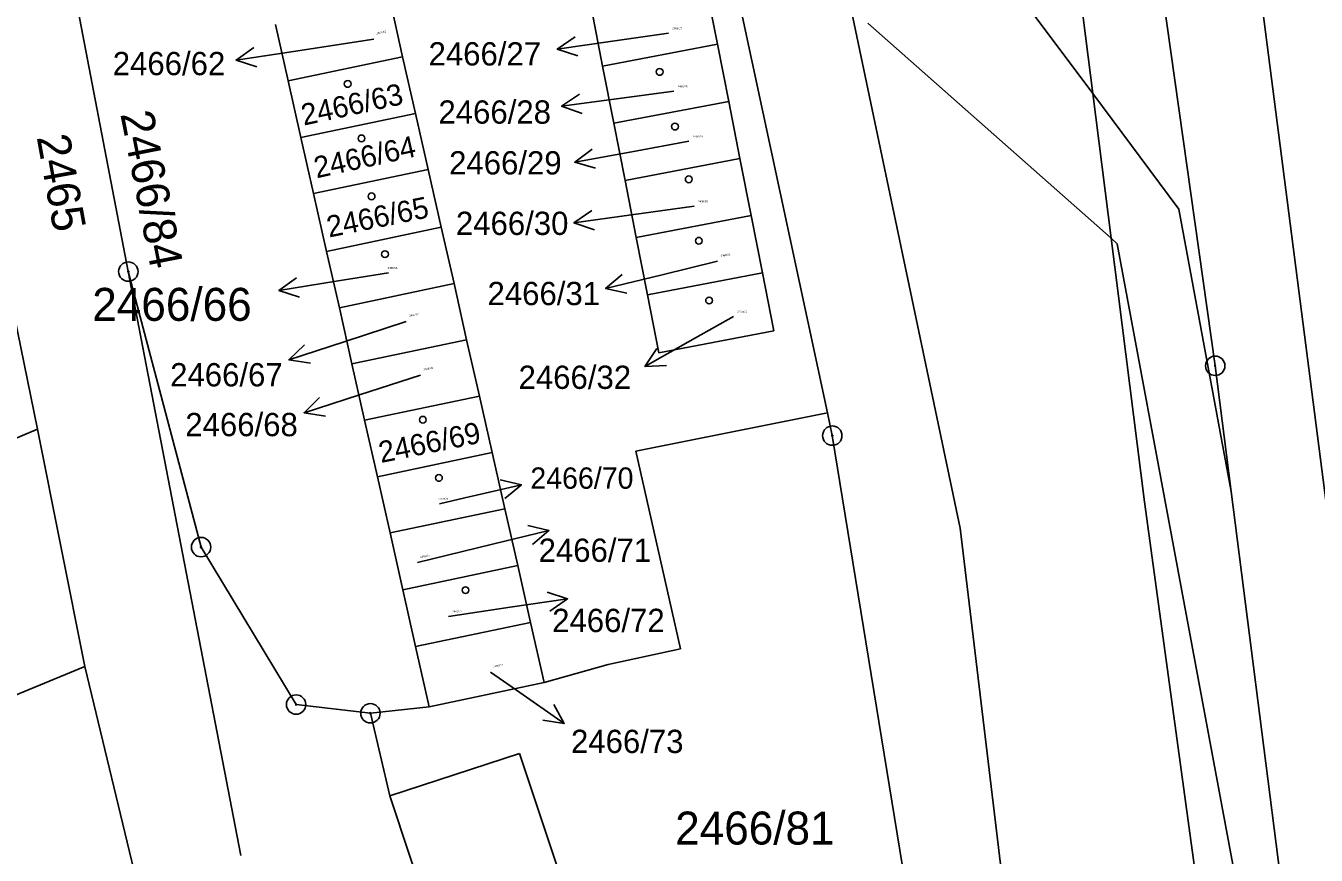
# Model space of a CAD drawing. Extents: x -736345 to -729997, y -1130177 to -1122501.
# Drawn here: x -733345 to -733278.5, y -1127674.1 to -1127631.3 of the extents above; entities that cross this region are included whole.
import ezdxf

# ---------------------------------------------------------------- set-up
doc = ezdxf.new("R2010")
doc.units = 0
for name, color, linetype in [('Vrstva 1', 7, 'Continuous'), ('Vrstva 10', 7, 'Continuous'), ('Vrstva 16', 7, 'Continuous'), ('Vrstva 18', 7, 'Continuous'), ('Vrstva 19', 7, 'Continuous'), ('Vrstva 25', 7, 'Continuous'), ('Vrstva 4', 7, 'Continuous')]:
    doc.layers.add(name, color=color, linetype=linetype)

msp = doc.modelspace()

# ---------------------------------------------------------------- linework, layer by layer
at = {"layer": 'Vrstva 1'}
for points in [[(-733292.42, -1127586.98), (-733283.68, -1127648.85)], [(-733309.5, -1127624.12), (-733303.67, -1127651.28)], [(-733289.99, -1127634.8), (-733295.93, -1127626.84)], [(-733339.71, -1127643.99), (-733342.87, -1127627.56)], [(-733309.92, -1127629.31), (-733309.34, -1127632.26)], [(-733326.22, -1127630), (-733325.57, -1127632.91)], [(-733315.26, -1127633.39), (-733315.84, -1127630.44)], [(-733331.47, -1127634.15), (-733332.12, -1127631.24)], [(-733301.59, -1127631.18), (-733289.05, -1127642.27)], [(-733309.34, -1127632.26), (-733315.26, -1127633.39)], [(-733308.76, -1127635.21), (-733309.34, -1127632.26)], [(-733325.57, -1127632.91), (-733331.47, -1127634.15)], [(-733324.9, -1127635.83), (-733325.57, -1127632.91)], [(-733315.26, -1127633.39), (-733314.68, -1127636.34)], [(-733331.47, -1127634.15), (-733330.81, -1127637.08)], [(-733285.55, -1127640.77), (-733289.99, -1127634.8)], [(-733314.68, -1127636.34), (-733308.76, -1127635.21)], [(-733308.76, -1127635.21), (-733308.18, -1127638.16)], [(-733330.81, -1127637.08), (-733324.9, -1127635.83)], [(-733324.9, -1127635.83), (-733324.25, -1127638.73)], [(-733314.1, -1127639.29), (-733314.68, -1127636.34)], [(-733330.16, -1127639.97), (-733330.81, -1127637.08)], [(-733308.18, -1127638.16), (-733314.1, -1127639.29)], [(-733307.6, -1127641.1), (-733308.18, -1127638.16)], [(-733324.25, -1127638.73), (-733330.16, -1127639.97)], [(-733323.58, -1127641.7), (-733324.25, -1127638.73)], [(-733314.1, -1127639.29), (-733313.53, -1127642.23)], [(-733330.16, -1127639.97), (-733329.49, -1127642.95)], [(-733282.85, -1127655.34), (-733285.55, -1127640.77)], [(-733346.64, -1127641.16), (-733344.39, -1127652.12)], [(-733329.49, -1127642.95), (-733323.58, -1127641.7)], [(-733323.58, -1127641.7), (-733322.92, -1127644.61)], [(-733313.53, -1127642.23), (-733307.6, -1127641.1)], [(-733307.02, -1127644.05), (-733307.6, -1127641.1)], [(-733313.53, -1127642.23), (-733312.95, -1127645.18)], [(-733289.05, -1127642.27), (-733288.73, -1127642.56)], [(-733328.83, -1127645.86), (-733329.49, -1127642.95)], [(-733288.73, -1127642.56), (-733282.45, -1127676.33)], [(-733335.96, -1127658.2), (-733339.71, -1127643.99)], [(-733333.91, -1127674.1), (-733339.71, -1127643.99)], [(-733312.95, -1127645.18), (-733307.02, -1127644.05)], [(-733307.02, -1127644.05), (-733306.43, -1127647.05)], [(-733322.92, -1127644.61), (-733328.83, -1127645.86)], [(-733322.27, -1127647.51), (-733322.92, -1127644.61)], [(-733312.95, -1127645.18), (-733312.36, -1127648.18)], [(-733328.83, -1127645.86), (-733328.18, -1127648.75)], [(-733328.18, -1127648.75), (-733322.27, -1127647.51)], [(-733322.27, -1127647.51), (-733321.61, -1127650.41)], [(-733306.43, -1127647.05), (-733312.36, -1127648.18)], [(-733327.53, -1127651.66), (-733328.18, -1127648.75)], [(-733283.68, -1127648.85), (-733282.85, -1127655.34)], [(-733321.61, -1127650.41), (-733327.53, -1127651.66)], [(-733320.95, -1127653.32), (-733321.61, -1127650.41)], [(-733327.53, -1127651.66), (-733326.87, -1127654.57)], [(-733313.55, -1127653.25), (-733303.67, -1127651.28)], [(-733303.67, -1127651.28), (-733303.42, -1127652.45)], [(-733344.39, -1127652.12), (-733382.69, -1127668.3)], [(-733344.39, -1127652.12), (-733341.96, -1127664.36)], [(-733303.42, -1127652.45), (-733298.06, -1127685.32)], [(-733326.87, -1127654.57), (-733320.95, -1127653.32)], [(-733320.95, -1127653.32), (-733320.3, -1127656.23)], [(-733311.25, -1127663.45), (-733313.55, -1127653.25)], [(-733326.22, -1127657.47), (-733326.87, -1127654.57)], [(-733282.85, -1127655.34), (-733276.12, -1127708.15)], [(-733320.3, -1127656.23), (-733326.22, -1127657.47)], [(-733319.63, -1127659.15), (-733320.3, -1127656.23)], [(-733326.22, -1127657.47), (-733325.56, -1127660.4)], [(-733331.06, -1127666.32), (-733335.96, -1127658.2)], [(-733325.56, -1127660.4), (-733319.63, -1127659.15)], [(-733319.63, -1127659.15), (-733318.97, -1127662.08)], [(-733324.9, -1127663.33), (-733325.56, -1127660.4)], [(-733324.9, -1127663.33), (-733318.97, -1127662.08)], [(-733318.97, -1127662.08), (-733318.27, -1127665.19)], [(-733324.2, -1127666.44), (-733324.9, -1127663.33)], [(-733314.98, -1127664.26), (-733311.25, -1127663.45)], [(-733314.98, -1127664.26), (-733318.27, -1127665.19)], [(-733341.96, -1127664.36), (-733378.05, -1127679.28)], [(-733341.96, -1127664.36), (-733339.19, -1127675.85)], [(-733318.27, -1127665.19), (-733324.2, -1127666.44)], [(-733327.23, -1127666.77), (-733331.06, -1127666.32)], [(-733324.2, -1127666.44), (-733327.23, -1127666.77)], [(-733327.23, -1127666.77), (-733326.23, -1127671.02)], [(-733326.23, -1127671.02), (-733319.54, -1127668.85)], [(-733319.54, -1127668.85), (-733316.3, -1127678.59)], [(-733320.11, -1127689.5), (-733326.23, -1127671.02)]]:
    msp.add_lwpolyline(points, dxfattribs=at)
at = {"layer": 'Vrstva 10'}
msp.add_lwpolyline([(-733277.96, -1127655.94), (-733286.88, -1127586.59)], dxfattribs=at)
at = {"layer": 'Vrstva 16'}
for points in [[(-733311.87, -1127631.69), (-733314.63, -1127632.09)], [(-733327.06, -1127632), (-733331.19, -1127632.63)], [(-733311.59, -1127634.69), (-733314.4, -1127635.07)], [(-733310.81, -1127637.27), (-733313.75, -1127637.81)], [(-733310.54, -1127640.62), (-733313.77, -1127641.07)], [(-733309.33, -1127643.46), (-733312.19, -1127644.15)], [(-733326.29, -1127644.05), (-733328.99, -1127644.49)], [(-733308.51, -1127646.3), (-733310.47, -1127647.41)], [(-733325.38, -1127646.56), (-733328.58, -1127647.61)], [(-733324.64, -1127649.33), (-733327.8, -1127650.35)], [(-733323.67, -1127655.96), (-733322.37, -1127655.66)], [(-733324.81, -1127659), (-733320.94, -1127658.05)], [(-733323.21, -1127661.77), (-733320.03, -1127661.3)], [(-733321.04, -1127664.65), (-733319.7, -1127665.58)]]:
    msp.add_lwpolyline(points, dxfattribs=at)
at = {"layer": 'Vrstva 25'}
for points in [[(-733316.539, -1127632.866), (-733317.6, -1127632.512), (-733316.68, -1127631.877)], [(-733314.63, -1127632.09), (-733317.6, -1127632.512)], [(-733333.091, -1127633.426), (-733334.155, -1127633.083), (-733333.242, -1127632.439)], [(-733331.19, -1127632.63), (-733334.155, -1127633.083)], [(-733316.316, -1127635.83), (-733317.373, -1127635.466), (-733316.448, -1127634.839)], [(-733314.4, -1127635.07), (-733317.373, -1127635.466)], [(-733315.626, -1127638.662), (-733316.7, -1127638.351), (-733315.807, -1127637.68)], [(-733313.75, -1127637.81), (-733316.7, -1127638.351)], [(-733315.683, -1127641.836), (-733316.742, -1127641.477), (-733315.819, -1127640.847)], [(-733313.77, -1127641.07), (-733316.742, -1127641.477)], [(-733330.884, -1127645.303), (-733331.951, -1127644.969), (-733331.044, -1127644.317)], [(-733314.016, -1127645.106), (-733315.105, -1127644.855), (-733314.251, -1127644.135)], [(-733312.19, -1127644.15), (-733315.105, -1127644.855)], [(-733328.99, -1127644.49), (-733331.951, -1127644.969)], [(-733328.58, -1127647.61), (-733331.429, -1127648.547)], [(-733310.47, -1127647.41), (-733313.083, -1127648.882)], [(-733330.323, -1127648.709), (-733331.429, -1127648.547), (-733330.636, -1127647.759)], [(-733311.966, -1127648.827), (-733313.083, -1127648.882), (-733312.457, -1127647.956)], [(-733327.8, -1127650.35), (-733330.654, -1127651.272)], [(-733329.549, -1127651.44), (-733330.654, -1127651.272), (-733329.856, -1127650.488)], [(-733322.37, -1127655.66), (-733319.447, -1127654.986)], [(-733320.534, -1127654.723), (-733319.447, -1127654.986), (-733320.309, -1127655.697)], [(-733320.94, -1127658.05), (-733318.027, -1127657.335)], [(-733319.117, -1127657.088), (-733318.027, -1127657.335), (-733318.879, -1127658.058)], [(-733320.03, -1127661.3), (-733317.062, -1127660.867)], [(-733318.124, -1127660.517), (-733317.062, -1127660.867), (-733317.979, -1127661.506)], [(-733319.7, -1127665.58), (-733317.237, -1127667.292)], [(-733317.773, -1127666.31), (-733317.237, -1127667.292), (-733318.344, -1127667.132)]]:
    msp.add_lwpolyline(points, dxfattribs=at)
for centre, radius in [((-733312.32, -1127633.69), 0.175), ((-733328.4, -1127634.31), 0.175), ((-733311.53, -1127636.51), 0.175), ((-733327.69, -1127637.12), 0.175), ((-733310.82, -1127639.23), 0.175), ((-733327.17, -1127640.11), 0.175), ((-733310.3, -1127642.4), 0.175), ((-733326.48, -1127643.09), 0.175), ((-733339.71, -1127643.99), 0.5), ((-733339.71, -1127643.99), 0.032), ((-733309.77, -1127645.48), 0.175), ((-733283.68, -1127648.85), 0.5), ((-733283.68, -1127648.85), 0.032), ((-733324.53, -1127651.63), 0.175), ((-733303.42, -1127652.45), 0.5), ((-733303.42, -1127652.45), 0.032), ((-733323.7, -1127654.63), 0.175), ((-733335.96, -1127658.2), 0.5), ((-733335.96, -1127658.2), 0.032), ((-733322.33, -1127660.42), 0.175), ((-733331.06, -1127666.32), 0.5), ((-733331.06, -1127666.32), 0.032), ((-733327.23, -1127666.77), 0.5), ((-733327.23, -1127666.77), 0.032)]:
    msp.add_circle(centre, radius, dxfattribs=at)
at = {"layer": 'Vrstva 4'}
for points in [[(-733295.92, -1127588.16), (-733289.99, -1127634.8)], [(-733302.86, -1127628.5), (-733296.82, -1127657.23)], [(-733289.99, -1127634.8), (-733289.05, -1127642.27)], [(-733289.05, -1127642.27), (-733287.33, -1127655.87)], [(-733287.33, -1127655.87), (-733279.83, -1127710.64)], [(-733296.82, -1127657.23), (-733293.46, -1127685.29)]]:
    msp.add_lwpolyline(points, dxfattribs=at)

# ---------------------------------------------------------------- texts
at = {"layer": 'Vrstva 16'}
for s, height, p in [('2466/27', 1.2, (-733324.233, -1127633.36)), ('2466/62', 1.2, (-733340.513, -1127633.86)), ('2466/28', 1.2, (-733323.723, -1127636.36)), ('2466/29', 1.2, (-733323.173, -1127638.98)), ('2466/30', 1.2, (-733322.823, -1127642.1)), ('2466/66', 1.7, (-733341.568, -1127646.53)), ('2466/31', 1.2, (-733321.193, -1127645.72)), ('2466/67', 1.2, (-733337.553, -1127649.91)), ('2466/32', 1.2, (-733319.593, -1127650.04)), ('2466/68', 1.2, (-733336.773, -1127652.48)), ('2466/70', 1.1, (-733318.986, -1127655.19)), ('2466/71', 1.2, (-733318.56, -1127658.96)), ('2466/72', 1.2, (-733317.86, -1127662.58)), ('2466/73', 1.2, (-733316.89, -1127668.82))]:
    msp.add_text(s, height=height, dxfattribs=at).set_placement(p)
at = {"layer": 'Vrstva 18'}
for s, height, rotation, p in [('2466/62', 0.1, 12.2001, (-733326.907, -1127631.763)), ('2466/84', 1.7, 281.10224, (-733340.126, -1127635.857)), ('2465', 1.7, 280.20223, (-733344.438, -1127637.051)), ('2466/67', 0.1, 11.60009, (-733325.225, -1127646.324)), ('2466/68', 0.1, 11.30009, (-733324.484, -1127649.095)), ('2466/71', 0.1, 10.60008, (-733324.651, -1127658.767)), ('2466/73', 0.1, 11.70009, (-733320.885, -1127664.414))]:
    msp.add_text(s, height=height, rotation=rotation, dxfattribs=at).set_placement(p)
msp.add_text('2466/81', height=1.7, dxfattribs=at).set_placement((-733311.52, -1127673.54))
at = {"layer": 'Vrstva 19'}
for s, p in [('2466/27', (-733311.67, -1127631.49)), ('2466/28', (-733311.39, -1127634.49)), ('2466/29', (-733310.61, -1127637.07)), ('2466/30', (-733310.34, -1127640.42)), ('2466/66', (-733326.341, -1127643.85)), ('2466/32', (-733308.31, -1127646.1)), ('2466/70', (-733323.721, -1127655.76)), ('2466/72', (-733323.01, -1127661.57))]:
    msp.add_text(s, height=0.1, dxfattribs=at).set_placement(p)
for s, height, rotation, p in [('2466/63', 1.1, 12.2001, (-733330.667, -1127636.463)), ('2466/64', 1.1, 12.4001, (-733330.008, -1127639.182)), ('2466/65', 1.1, 11.40009, (-733329.364, -1127642.235)), ('2466/31', 0.1, 9.90008, (-733309.168, -1127643.229)), ('2466/69', 1.1, 11.50009, (-733326.684, -1127653.865))]:
    msp.add_text(s, height=height, rotation=rotation, dxfattribs=at).set_placement(p)

doc.saveas('drawing.dxf')
